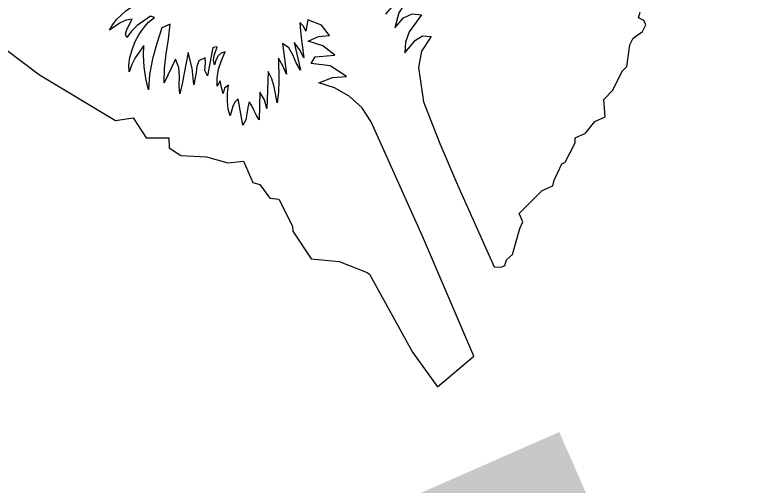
# Model space of a CAD drawing. Extents: x 1581789 to 1622364, y 1043167 to 1103486.
# Drawn here: x 1613216.139 to 1613219.496, y 1087468.709 to 1087470.805 of the extents above; entities that cross this region are included whole.
import ezdxf

# ---------------------------------------------------------------- set-up
doc = ezdxf.new("R2010")
doc.units = 0
doc.layers.add('RD_PD_PatLn2', color=7, linetype='Continuous')

msp = doc.modelspace()

# ---------------------------------------------------------------- linework, layer by layer
at = {"layer": 'RD_PD_PatLn2'}
for p, q in [((1613216.7595, 1087470.7938), (1613216.7416, 1087470.8005)), ((1613218.9153, 1087470.7926), (1613218.923, 1087470.8181)), ((1613217.4426, 1087470.7839), (1613217.4341, 1087470.7328)), ((1613218.9396, 1087470.7804), (1613218.9153, 1087470.7926)), ((1613218.9482, 1087470.7608), (1613218.9396, 1087470.7804)), ((1613216.829, 1087470.7642), (1613216.7923, 1087470.7481)), ((1613218.9332, 1087470.7321), (1613218.9482, 1087470.7608)), ((1613218.8762, 1087470.6728), (1613218.891, 1087470.7014)), ((1613218.891, 1087470.7014), (1613218.9332, 1087470.7321)), ((1613217.3304, 1087470.6781), (1613217.3469, 1087470.5411)), ((1613218.8631, 1087470.5758), (1613218.8762, 1087470.6728)), ((1613216.0955, 1087470.6533), (1613216.2469, 1087470.5394)), ((1613217.019, 1087470.6598), (1613216.9955, 1087470.5345)), ((1613216.8535, 1087470.6089), (1613216.8033, 1087470.5029)), ((1613218.8437, 1087470.5572), (1613218.8631, 1087470.5758)), ((1613216.2469, 1087470.5394), (1613216.5863, 1087470.3356)), ((1613217.2665, 1087470.5533), (1613217.2607, 1087470.3883)), ((1613218.799, 1087470.4691), (1613218.8437, 1087470.5572)), ((1613217.0529, 1087470.5123), (1613217.0383, 1087470.4876)), ((1613218.7613, 1087470.4297), (1613218.799, 1087470.4691)), ((1613217.1524, 1087470.3151), (1613217.1319, 1087470.432)), ((1613218.7675, 1087470.3519), (1613218.7613, 1087470.4297)), ((1613216.5863, 1087470.3356), (1613216.6643, 1087470.3477)), ((1613216.6643, 1087470.3477), (1613216.7222, 1087470.2591)), ((1613218.6794, 1087470.2789), (1613218.7208, 1087470.3314)), ((1613218.7208, 1087470.3314), (1613218.7675, 1087470.3519)), ((1613218.6334, 1087470.2586), (1613218.6794, 1087470.2789)), ((1613216.7222, 1087470.2591), (1613216.823, 1087470.2585)), ((1613216.823, 1087470.2585), (1613216.8245, 1087470.2136)), ((1613218.589, 1087470.1499), (1613218.6329, 1087470.2364)), ((1613218.6329, 1087470.2364), (1613218.6334, 1087470.2586)), ((1613216.8245, 1087470.2136), (1613216.8767, 1087470.1794)), ((1613216.8767, 1087470.1794), (1613216.9908, 1087470.1732)), ((1613216.9908, 1087470.1732), (1613217.0856, 1087470.1465)), ((1613217.0856, 1087470.1465), (1613217.1559, 1087470.1547)), ((1613217.1559, 1087470.1547), (1613217.1977, 1087470.0596)), ((1613218.5543, 1087470.1005), (1613218.5735, 1087470.1431)), ((1613218.5735, 1087470.1431), (1613218.589, 1087470.1499)), ((1613218.5397, 1087470.07), (1613218.5543, 1087470.1005)), ((1613218.5332, 1087470.0449), (1613218.5397, 1087470.07)), ((1613217.1977, 1087470.0596), (1613217.2285, 1087470.0509)), ((1613217.2285, 1087470.0509), (1613217.2737, 1087469.9903)), ((1613218.4866, 1087470.0244), (1613218.5332, 1087470.0449)), ((1613218.3834, 1087469.9219), (1613218.4866, 1087470.0244)), ((1613217.2737, 1087469.9903), (1613217.313, 1087469.9855)), ((1613217.313, 1087469.9855), (1613217.3747, 1087469.865)), ((1613218.3997, 1087469.8849), (1613218.3834, 1087469.9219)), ((1613217.3747, 1087469.865), (1613217.3755, 1087469.8432)), ((1613218.386, 1087469.8547), (1613218.3997, 1087469.8849)), ((1613217.3755, 1087469.8432), (1613217.4578, 1087469.7197)), ((1613218.3535, 1087469.7391), (1613218.386, 1087469.8547)), ((1613218.3268, 1087469.716), (1613218.3535, 1087469.7391)), ((1613217.4578, 1087469.7197), (1613217.5827, 1087469.7075)), ((1613217.5827, 1087469.7075), (1613217.7062, 1087469.6585)), ((1613218.3194, 1087469.6899), (1613218.3268, 1087469.716)), ((1613217.7062, 1087469.6585), (1613217.7177, 1087469.6522)), ((1613218.2718, 1087469.6847), (1613218.3035, 1087469.6829)), ((1613218.3035, 1087469.6829), (1613218.3194, 1087469.6899)), ((1613217.7177, 1087469.6522), (1613217.9081, 1087469.3051)), ((1613217.9081, 1087469.3051), (1613218.0203, 1087469.1495)), ((1613218.0203, 1087469.1495), (1613218.1824, 1087469.2867))]:
    msp.add_line(p, q, dxfattribs=at)
for points in [[(1613216.7416, 1087470.8005), (1613216.683, 1087470.7583), (1613216.6575, 1087470.7333), (1613216.6359, 1087470.7048), (1613216.6306, 1087470.7193), (1613216.6371, 1087470.7409), (1613216.6603, 1087470.7867), (1613216.6331, 1087470.7824), (1613216.6069, 1087470.7707), (1613216.5598, 1087470.737), (1613216.5738, 1087470.7622), (1613216.5909, 1087470.7847), (1613216.6318, 1087470.8233), (1613216.6778, 1087470.8554), (1613216.7235, 1087470.8839), (1613216.6956, 1087470.8879), (1613216.6703, 1087470.8774), (1613216.6207, 1087470.8478), (1613216.636, 1087470.8669), (1613216.6367, 1087470.8883), (1613216.628, 1087470.9108), (1613216.6144, 1087470.9326)], [(1613217.7896, 1087470.8088), (1613217.8272, 1087470.8516), (1613217.8823, 1087470.8678), (1613217.8484, 1087470.8141), (1613217.8307, 1087470.7484), (1613217.8682, 1087470.7923), (1613217.9067, 1087470.8099), (1613217.9495, 1087470.8061), (1613217.8937, 1087470.7303), (1613217.877, 1087470.6837), (1613217.8745, 1087470.6363), (1613217.9222, 1087470.6935), (1613217.9537, 1087470.7129), (1613217.9919, 1087470.7098), (1613217.9484, 1087470.6446), (1613217.9361, 1087470.5708), (1613217.9573, 1087470.419), (1613218.0312, 1087470.2334), (1613218.1089, 1087470.0494), (1613218.2718, 1087469.6847)], [(1613216.7923, 1087470.7481), (1613216.7697, 1087470.6787), (1613216.7512, 1087470.6098), (1613216.7382, 1087470.5408), (1613216.7328, 1087470.4719), (1613216.7208, 1087470.5224), (1613216.7131, 1087470.5745), (1613216.7101, 1087470.6246), (1613216.7121, 1087470.669), (1613216.6743, 1087470.6141), (1613216.6581, 1087470.5847), (1613216.6464, 1087470.5525), (1613216.6461, 1087470.583), (1613216.6506, 1087470.6159), (1613216.6596, 1087470.6499), (1613216.6727, 1087470.6838), (1613216.6897, 1087470.7165), (1613216.7103, 1087470.7466), (1613216.7334, 1087470.7727), (1613216.7595, 1087470.7938)], [(1613217.4341, 1087470.7328), (1613217.4236, 1087470.7558), (1613217.4076, 1087470.7723), (1613217.4098, 1087470.7326), (1613217.4148, 1087470.693), (1613217.4246, 1087470.6137), (1613217.4059, 1087470.652), (1613217.3816, 1087470.6824), (1613217.41, 1087470.5598), (1613217.3908, 1087470.592), (1613217.3759, 1087470.6276), (1613217.3581, 1087470.6589), (1613217.3304, 1087470.6781)], [(1613218.1824, 1087469.2867), (1613217.9574, 1087469.8101), (1613217.7246, 1087470.3295), (1613217.6829, 1087470.393), (1613217.6266, 1087470.444), (1613217.5611, 1087470.4811), (1613217.4916, 1087470.5026), (1613217.5524, 1087470.5275), (1613217.6142, 1087470.531), (1613217.5419, 1087470.5788), (1613217.457, 1087470.5896), (1613217.4749, 1087470.6193), (1613217.5629, 1087470.627), (1613217.5097, 1087470.6677), (1613217.4446, 1087470.6882), (1613217.4902, 1087470.7095), (1613217.5395, 1087470.7134), (1613217.5032, 1087470.7602), (1613217.4426, 1087470.7839)], [(1613216.8033, 1087470.5029), (1613216.8036, 1087470.5667), (1613216.8122, 1087470.6318), (1613216.8225, 1087470.6976), (1613216.829, 1087470.7642)], [(1613216.9955, 1087470.5345), (1613216.9841, 1087470.558), (1613216.9876, 1087470.5921), (1613216.9858, 1087470.6144), (1613216.9569, 1087470.6014), (1613216.9488, 1087470.5761), (1613216.9446, 1087470.5491), (1613216.9346, 1087470.4949), (1613216.9274, 1087470.5677), (1613216.9102, 1087470.6375), (1613216.9001, 1087470.5925), (1613216.8919, 1087470.5457), (1613216.8835, 1087470.4993), (1613216.8719, 1087470.4546), (1613216.8698, 1087470.4906), (1613216.8715, 1087470.5308), (1613216.8683, 1087470.5713), (1613216.8535, 1087470.6089)], [(1613217.0383, 1087470.4876), (1613217.0382, 1087470.5259), (1613217.0453, 1087470.5646), (1613217.0582, 1087470.6031), (1613217.0748, 1087470.6405), (1613217.0563, 1087470.6354), (1613217.0421, 1087470.6215), (1613217.0324, 1087470.6029), (1613217.0273, 1087470.5831), (1613217.0218, 1087470.6039), (1613217.0251, 1087470.6244), (1613217.0394, 1087470.6633), (1613217.019, 1087470.6598)], [(1613217.3469, 1087470.5411), (1613217.3308, 1087470.5786), (1613217.3115, 1087470.6132), (1613217.3132, 1087470.5141), (1613217.3113, 1087470.4638), (1613217.306, 1087470.4137), (1613217.2932, 1087470.4852), (1613217.2824, 1087470.5204), (1613217.2665, 1087470.5533)], [(1613217.1319, 1087470.432), (1613217.1187, 1087470.4191), (1613217.1088, 1087470.3993), (1613217.0961, 1087470.3561), (1613217.0872, 1087470.3864), (1613217.0843, 1087470.4211), (1613217.0854, 1087470.4576), (1613217.0886, 1087470.4933), (1613217.071, 1087470.4794), (1613217.0651, 1087470.4556), (1613217.0579, 1087470.4828), (1613217.0529, 1087470.5123)], [(1613217.2607, 1087470.3883), (1613217.2489, 1087470.4276), (1613217.2285, 1087470.4617), (1613217.2262, 1087470.3385), (1613217.2139, 1087470.3575), (1613217.2038, 1087470.3788), (1613217.1937, 1087470.4001), (1613217.1813, 1087470.4191), (1613217.1747, 1087470.3935), (1613217.1716, 1087470.3658), (1613217.166, 1087470.3387), (1613217.1524, 1087470.3151)]]:
    msp.add_lwpolyline(points, dxfattribs=at)

# ---------------------------------------------------------------- texts
msp.add_text('4', height=6, rotation=23.7335, dxfattribs=at).set_placement((1613217.8175, 1087462.0674))

doc.saveas('drawing.dxf')
